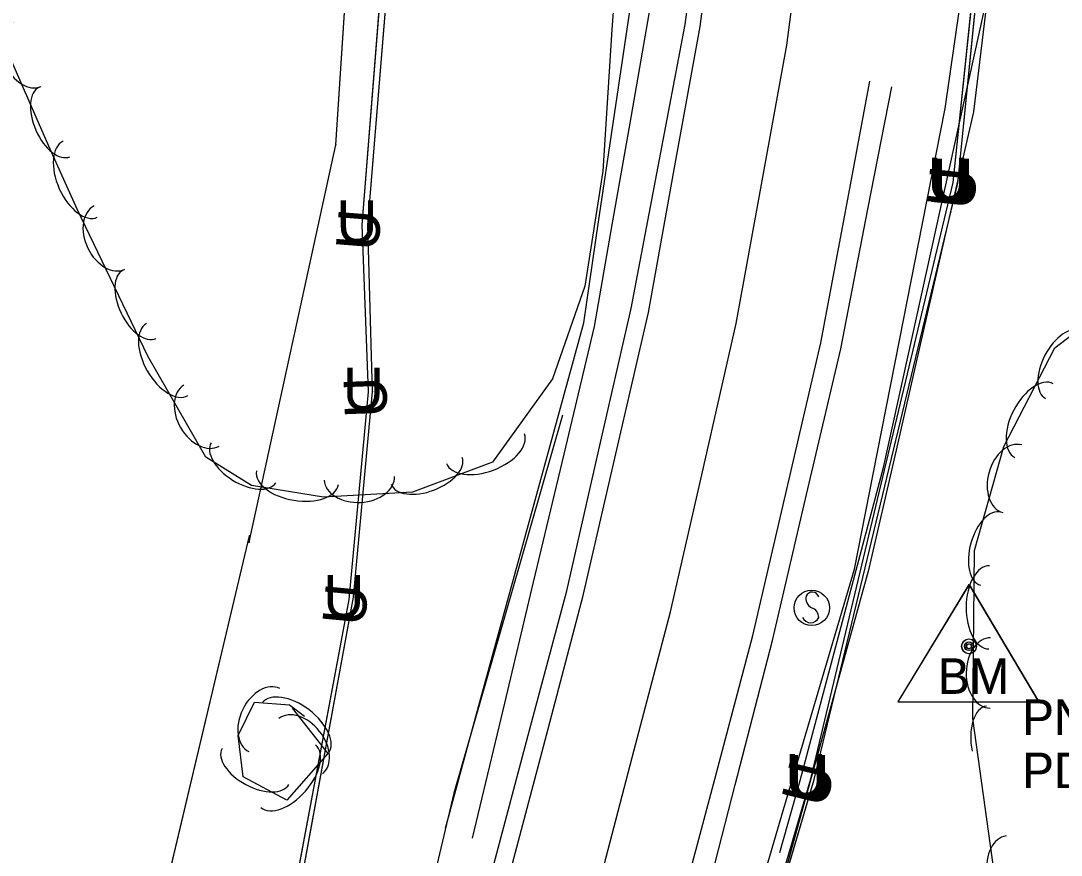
# Model space of a CAD drawing. Extents: x 954793 to 988390, y 1867850 to 1924428.
# Drawn here: x 961228.1 to 961374.7, y 1906677.5 to 1906795.2 of the extents above; entities that cross this region are included whole.
import ezdxf

# ---------------------------------------------------------------- set-up
doc = ezdxf.new("R2010")
doc.units = 0
for name, color, linetype in [('Default', 7, 'Continuous'), ('S_DITCHLINE', 7, 'Continuous'), ('S_EDGE_PAVEMENT', 7, 'Continuous'), ('S_FIBER_OPTIC_CABLE', 7, 'Continuous'), ('S_PAVEMENT_CROWN', 7, 'Continuous'), ('S_PRIMARY_CTL', 7, 'Continuous'), ('S_PRIMARY_CTL_ANNOT', 7, 'Continuous'), ('S_SHOULDER', 7, 'Continuous'), ('S_SIGN', 7, 'Continuous'), ('S_STREAM', 7, 'Continuous'), ('S_TREE', 7, 'Continuous'), ('S_UNDERGROUND_CABLE', 7, 'Continuous'), ('S_UTL_PT_SYM', 7, 'Continuous'), ('S_WATER_UTILITIES', 7, 'Continuous')]:
    doc.layers.add(name, color=color, linetype=linetype)

msp = doc.modelspace()

# ---------------------------------------------------------------- linework, layer by layer
at = {"layer": 'S_DITCHLINE'}
for points in [[(961291.74, 1906679.95), (961296.03, 1906697.99), (961300.33, 1906716.03), (961304.62, 1906734.07), (961308.92, 1906752.11), (961311.42, 1906766.43), (961313.93, 1906780.76), (961316.43, 1906795.08), (961318.94, 1906809.41), (961320.48, 1906822.08), (961322.01, 1906834.76), (961323.55, 1906847.43), (961325.09, 1906860.1), (961325, 1906873.79), (961324.9, 1906887.47), (961324.81, 1906901.15), (961324.72, 1906914.84), (961322.75, 1906933.11), (961320.79, 1906951.39), (961316.17, 1906975.63), (961311.56, 1906999.87), (961306.08, 1907019.42), (961300.61, 1907038.98), (961304.05, 1907043.3)], [(961287.91, 1906681.36), (961292.78, 1906699.17), (961297.65, 1906716.99), (961302.52, 1906734.8), (961307.39, 1906752.61), (961309.5, 1906766.84), (961311.61, 1906781.07), (961313.72, 1906795.29), (961315.83, 1906809.52), (961317.56, 1906822.11), (961319.28, 1906834.69), (961321.01, 1906847.28), (961322.74, 1906859.87), (961322.6, 1906873.66), (961322.47, 1906887.46), (961322.33, 1906901.25)], [(961281.36, 1906504.67), (961286.92, 1906523.21), (961292.47, 1906541.76), (961298.03, 1906560.31), (961303.59, 1906578.85), (961308.97, 1906596.26), (961314.35, 1906613.67), (961319.73, 1906631.07), (961325.12, 1906648.48), (961330.22, 1906665.83), (961335.33, 1906683.19), (961340.43, 1906700.54), (961345.54, 1906717.9), (961348.74, 1906734.13), (961351.94, 1906750.37), (961355.14, 1906766.6), (961358.34, 1906782.84), (961361.82, 1906806.99), (961365.31, 1906831.14), (961367.48, 1906844.45), (961369.65, 1906857.75), (961371.81, 1906871.05), (961373.98, 1906884.36), (961378.38, 1906886.56)], [(961282.64, 1906504.52), (961288.51, 1906522.87), (961294.39, 1906541.22), (961300.26, 1906559.57), (961306.13, 1906577.92), (961311.67, 1906595.41), (961317.2, 1906612.89), (961322.74, 1906630.37), (961328.27, 1906647.86), (961333.11, 1906665.38), (961337.96, 1906682.91), (961342.8, 1906700.43), (961347.64, 1906717.96), (961351.32, 1906734.05), (961354.99, 1906750.15), (961358.67, 1906766.25), (961362.35, 1906782.35), (961365.3, 1906806.52), (961368.26, 1906830.68), (961371.46, 1906851.53), (961374.67, 1906872.38)]]:
    msp.add_lwpolyline(points, dxfattribs=at)
at = {"layer": 'S_EDGE_PAVEMENT'}
for points in [[(961260.82, 1906549.54), (961266.81, 1906569.92), (961272.8, 1906590.3), (961278.91, 1906611.17), (961285.01, 1906632.04), (961290.97, 1906653.41), (961296.93, 1906674.79), (961302.13, 1906694.47), (961307.33, 1906714.15), (961311.92, 1906734.12), (961316.51, 1906754.09), (961320.15, 1906774.24), (961323.79, 1906794.39), (961326.05, 1906811.77), (961328.31, 1906829.15), (961329.62, 1906844.79), (961330.93, 1906860.42), (961331.31, 1906876.09), (961331.42, 1906880.69)], [(961283.86, 1906541.96), (961290.03, 1906562.74), (961296.2, 1906583.52), (961302.31, 1906604.64), (961308.42, 1906625.77), (961314.44, 1906646.9), (961320.46, 1906668.02), (961325.86, 1906688.27), (961331.25, 1906708.51), (961336.02, 1906729.15), (961340.8, 1906749.78), (961344.46, 1906769.29), (961347.73, 1906786.69)]]:
    msp.add_lwpolyline(points, dxfattribs=at)
at = {"layer": 'S_FIBER_OPTIC_CABLE'}
for p, q in [((961276.99, 1906766.38), (961281.46, 1906820.82)), ((961277.65, 1906742.92), (961276.99, 1906766.38)), ((961274.95, 1906713.95), (961277.65, 1906742.92)), ((961263.31, 1906650.29), (961274.95, 1906713.95))]:
    msp.add_line(p, q, dxfattribs=at)
msp.add_lwpolyline([(961285.83, 1906512.94), (961239.76, 1906525.04), (961231.67, 1906528.87), (961245.94, 1906585.05), (961263.31, 1906650.29), (961274.95, 1906713.95), (961277.65, 1906742.92), (961276.99, 1906766.38), (961281.46, 1906820.82), (961281.51, 1906820.94), (961290.68, 1906871.65), (961288.29, 1906928.98), (961277.09, 1906978.27), (961271.41, 1906999.5), (961270.57, 1907011.18), (961252, 1907085.72), (961241.69, 1907119.93), (961193.03, 1907298.85), (961178.12, 1907348.06), (961184.61, 1907353.61)], dxfattribs=at)
msp.add_lwpolyline([(961285.83, 1906512.94), (961239.76, 1906525.04), (961231.67, 1906528.87), (961245.94, 1906585.05), (961263.31, 1906650.29), (961274.95, 1906713.95), (961277.65, 1906742.92), (961276.99, 1906766.38), (961281.46, 1906820.82), (961281.51, 1906820.94), (961290.68, 1906871.65), (961288.29, 1906928.98), (961277.09, 1906978.27), (961271.41, 1906999.5), (961270.57, 1907011.18), (961252, 1907085.72), (961241.69, 1907119.93), (961193.03, 1907298.85), (961178.12, 1907348.06), (961184.61, 1907353.61)], dxfattribs=at)
at = {"layer": 'S_PAVEMENT_CROWN'}
msp.add_lwpolyline([(961272.44, 1906545.73), (961278.62, 1906566.39), (961284.8, 1906587.04), (961290.89, 1906608.02), (961296.98, 1906628.99), (961302.92, 1906649.89), (961308.86, 1906670.78), (961314.24, 1906691.33), (961319.62, 1906711.88), (961324.26, 1906732.19), (961328.89, 1906752.5), (961332.44, 1906772.12), (961336, 1906791.75), (961338.33, 1906809.48), (961340.65, 1906827.21), (961341.99, 1906843.07), (961343.32, 1906858.94), (961344.01, 1906875.13), (961344.7, 1906891.33)], dxfattribs=at)
at = {"layer": 'S_PRIMARY_CTL'}
for p, q in [((961361.67, 1906715.7), (961351.64, 1906699.19)), ((961361.71, 1906715.7), (961351.68, 1906699.19)), ((961361.67, 1906715.7), (961371.49, 1906699.19)), ((961361.71, 1906715.7), (961371.53, 1906699.19)), ((961351.64, 1906699.19), (961371.49, 1906699.19)), ((961351.68, 1906699.19), (961371.53, 1906699.19))]:
    msp.add_line(p, q, dxfattribs=at)
for centre, radius in [((961361.67, 1906707), 1.04), ((961361.71, 1906707), 1.04), ((961361.67, 1906707), 0.609), ((961361.71, 1906707), 0.609), ((961361.67, 1906707), 0.344), ((961361.71, 1906707), 0.344)]:
    msp.add_circle(centre, radius, dxfattribs=at)
at = {"layer": 'S_SHOULDER'}
for points in [[(961275.56, 1906608.18), (961276.64, 1906611.94), (961282.62, 1906632.76), (961288.58, 1906654.15), (961294.53, 1906675.54), (961299.76, 1906695.18), (961305, 1906714.81), (961309.53, 1906734.72), (961314.06, 1906754.62), (961317.88, 1906774.65), (961321.7, 1906794.68), (961324.05, 1906812.09), (961326.4, 1906829.49), (961327.64, 1906845.01), (961328.88, 1906860.53), (961329.23, 1906876.15), (961329.34, 1906881.19)], [(961276.43, 1906506.71), (961281.52, 1906523.93), (961286.61, 1906541.15), (961292.87, 1906561.89), (961299.14, 1906582.63), (961305.42, 1906603.65), (961311.71, 1906624.68), (961317.62, 1906645.89), (961323.53, 1906667.1), (961328.76, 1906687.47), (961333.98, 1906707.84), (961338.8, 1906728.39), (961343.61, 1906748.95), (961347.45, 1906768.64), (961350.81, 1906785.91)]]:
    msp.add_lwpolyline(points, dxfattribs=at)
at = {"layer": 'S_SIGN'}
msp.add_circle((961339.53, 1906712.42), 2.49, dxfattribs=at)
for centre, radius, start, end in [((961339.6, 1906713.69), 0.95, 16.5258, 156.8957), ((961340.21, 1906713.75), 1.5, 167.1196, 241.9813), ((961339.11, 1906711.08), 1.4, 358.6529, 73.7063), ((961339.37, 1906711.6), 1.28, 204.641, 335.359)]:
    msp.add_arc(centre, radius, start, end, dxfattribs=at)
at = {"layer": 'S_STREAM'}
for points in [[(961335.05, 1906677.93), (961337.91, 1906688.07), (961349.66, 1906732.23), (961365.1, 1906802.39), (961368.14, 1906818.27), (961368.84, 1906838.53), (961370.35, 1906863.76), (961378.65, 1906885.63)], [(961304.39, 1906739.59), (961298.38, 1906718.65), (961289.08, 1906686.28), (961284.46, 1906666.59)]]:
    msp.add_lwpolyline(points, dxfattribs=at)
at = {"layer": 'S_TREE'}
for points in [[(961303.91, 1906890.53), (961312.28, 1906876.41), (961315.78, 1906853.2), (961315.38, 1906837.78), (961313.08, 1906817.07), (961311.37, 1906793.99), (961310.07, 1906774), (961307.56, 1906757.78), (961303.02, 1906744.7), (961294.53, 1906732.98), (961283.29, 1906728.72), (961270.71, 1906728.02), (961260.58, 1906729.69), (961254.15, 1906733.69), (961245.99, 1906747.89), (961236, 1906768.66), (961232.03, 1906777.52), (961224.14, 1906795.49)], [(961377.82, 1906628.91), (961371.21, 1906650.81), (961366.23, 1906668.08), (961362.25, 1906696.82), (961362.46, 1906720.52), (961366.59, 1906735.18), (961373.78, 1906749.07), (961379.38, 1906753.38)], [(961266.32, 1906698.28), (961271.35, 1906691.87), (961265.58, 1906685.28), (961259.4, 1906688.59), (961258.69, 1906694.44), (961260.99, 1906699.13), (961265.94, 1906698.74), (961268.06, 1906697.13)]]:
    msp.add_lwpolyline(points, dxfattribs=at)
for centre, major_axis, ratio, end_param in [((961228.95, 1906790.48), (1.99, -4.54), 0.685311, 6.283185), ((961232.85, 1906780.94), (2.15, -4.9), 0.540699, 6.283185), ((961236.45, 1906772.85), (2.4, -5.36), 0.55008, 6.283185), ((961240.58, 1906764.63), (2.15, -4.47), 0.685311, 6.283185), ((961244.82, 1906755.23), (2.32, -4.82), 0.540699, 6.283185), ((961248.7, 1906747.44), (2.92, -5.09), 0.55008, 6.283185), ((961374.94, 1906746.7), (-2.46, -4.75), 0.540699, 6.283185), ((961253.54, 1906739.53), (2.47, -4.3), 0.685311, 6.283185), ((961370.86, 1906738.82), (-2.7, -5.21), 0.55008, 6.283185), ((961293.56, 1906734.88), (5.49, 2.08), 0.55008, 6.283185), ((961259.45, 1906732.89), (4.54, -2.82), 0.540699, 6.283185), ((961367.78, 1906730.62), (-1.34, -4.77), 0.685311, 6.283185), ((961285.27, 1906731.74), (5, 1.9), 0.540699, 6.283185), ((961267.06, 1906730.77), (5.79, -0.95), 0.55008, 6.283185), ((961275.78, 1906730.69), (4.95, 0.27), 0.685311, 6.283185), ((961364.74, 1906720.78), (-1.45, -5.15), 0.540699, 6.283185), ((961364.51, 1906712.5), (-0.05, -5.87), 0.55008, 6.283185), ((961364.69, 1906703.24), (-0.04, -4.96), 0.685311, 6.283185), ((961262.4, 1906696.6), (-2.18, -4.45), 0.685311, 6.283185), ((961266.75, 1906695.46), (-4.67, 3.56), 0.55008, 6.283185), ((961364.88, 1906693.28), (0.73, -5.3), 0.540699, 4.839025), ((961267.51, 1906692.91), (-3.06, 3.9), 0.685311, 6.283185), ((961261.14, 1906690.06), (4.71, -2.53), 0.540699, 6.283185), ((961265.76, 1906688.7), (3.86, 4.42), 0.55008, 6.283185), ((961367.62, 1906675.36), (0.68, -4.91), 0.685311, 6.283185)]:
    msp.add_ellipse(centre, major_axis=major_axis, ratio=ratio, start_param=3.141593, end_param=end_param, dxfattribs=at)
at = {"layer": 'S_UNDERGROUND_CABLE'}
for p, q in [((961359.47, 1906772.42), (961371.71, 1906890.76)), ((961360.13, 1906772.32), (961371.94, 1906890.71)), ((961276.18, 1906766.43), (961280.48, 1906820.72)), ((961339.42, 1906688.33), (961359.47, 1906772.42)), ((961339.85, 1906688.2), (961360.13, 1906772.32)), ((961277.08, 1906742.86), (961276.18, 1906766.43)), ((961274.33, 1906713.58), (961277.08, 1906742.86)), ((961262.51, 1906650.28), (961274.33, 1906713.58)), ((961319.94, 1906621.93), (961339.42, 1906688.33)), ((961320.37, 1906621.87), (961339.85, 1906688.2))]:
    msp.add_line(p, q, dxfattribs=at)
for points in [[(961219.85, 1906506.18), (961224.66, 1906512.65), (961229.29, 1906526.62), (961245.18, 1906585.14), (961262.51, 1906650.28), (961274.33, 1906713.58), (961277.08, 1906742.86), (961276.18, 1906766.43), (961280.48, 1906820.72), (961289.88, 1906871.79), (961287.25, 1906929.1), (961276.23, 1906978.14), (961270.69, 1906999.66), (961269.7, 1907011.39), (961250.98, 1907085.77), (961240.81, 1907120.21), (961192.22, 1907298.69), (961177.3, 1907348.84), (961184.15, 1907354.03)], [(961219.85, 1906506.18), (961224.66, 1906512.65), (961229.29, 1906526.62), (961245.18, 1906585.14), (961262.51, 1906650.28), (961274.33, 1906713.58), (961277.08, 1906742.86), (961276.18, 1906766.43), (961280.48, 1906820.72), (961289.88, 1906871.79), (961287.25, 1906929.1), (961276.23, 1906978.14), (961270.69, 1906999.66), (961269.7, 1907011.39), (961250.98, 1907085.77), (961240.81, 1907120.21), (961192.22, 1907298.69), (961177.3, 1907348.84), (961184.15, 1907354.03)], [(961235.98, 1906272.67), (961234.52, 1906289.79), (961237.41, 1906336.16), (961259.1, 1906413.43), (961274.29, 1906465.46), (961286.75, 1906507.83), (961287.95, 1906511.37), (961301.44, 1906556.6), (961319.94, 1906621.93), (961339.42, 1906688.33), (961359.47, 1906772.42), (961371.71, 1906890.76)], [(961235.98, 1906272.67), (961234.52, 1906289.79), (961237.41, 1906336.16), (961259.1, 1906413.43), (961274.29, 1906465.46), (961286.75, 1906507.83), (961287.95, 1906511.37), (961301.44, 1906556.6), (961319.94, 1906621.93), (961339.42, 1906688.33), (961359.47, 1906772.42), (961371.71, 1906890.76)], [(961237.16, 1906272.63), (961234.85, 1906289.95), (961237.93, 1906335.88), (961259.63, 1906413.4), (961275.07, 1906465.07), (961286.84, 1906506.75), (961301.96, 1906556.5), (961320.37, 1906621.87), (961339.85, 1906688.2), (961360.13, 1906772.32), (961371.94, 1906890.71)], [(961237.16, 1906272.63), (961234.85, 1906289.95), (961237.93, 1906335.88), (961259.63, 1906413.4), (961275.07, 1906465.07), (961286.84, 1906506.75), (961301.96, 1906556.5), (961320.37, 1906621.87), (961339.85, 1906688.2), (961360.13, 1906772.32), (961371.94, 1906890.71)]]:
    msp.add_lwpolyline(points, dxfattribs=at)
at = {"layer": 'S_UTL_PT_SYM'}
for points in [[(961272.47, 1906777.72), (961272.42, 1906777.73), (961272.47, 1906777.72), (961272.46, 1906777.67), (961272.47, 1906777.72), (961272.52, 1906777.72), (961272.47, 1906777.72), (961272.47, 1906777.77)], [(961272.47, 1906777.72), (961272.42, 1906777.73), (961272.47, 1906777.72), (961272.46, 1906777.67), (961272.47, 1906777.72), (961272.52, 1906777.72), (961272.47, 1906777.72), (961272.47, 1906777.77)], [(961276.99, 1906766.38), (961276.94, 1906766.39), (961276.99, 1906766.38), (961276.98, 1906766.33), (961276.99, 1906766.38), (961277.04, 1906766.38), (961276.99, 1906766.38), (961276.99, 1906766.43)], [(961276.99, 1906766.38), (961276.94, 1906766.39), (961276.99, 1906766.38), (961276.98, 1906766.33), (961276.99, 1906766.38), (961277.04, 1906766.38), (961276.99, 1906766.38), (961276.99, 1906766.43)], [(961277.65, 1906742.92), (961277.6, 1906742.91), (961277.65, 1906742.92), (961277.65, 1906742.87), (961277.65, 1906742.92), (961277.7, 1906742.92), (961277.65, 1906742.92), (961277.65, 1906742.97)], [(961277.65, 1906742.92), (961277.6, 1906742.91), (961277.65, 1906742.92), (961277.65, 1906742.87), (961277.65, 1906742.92), (961277.7, 1906742.92), (961277.65, 1906742.92), (961277.65, 1906742.97)], [(961260.27, 1906721.68), (961260.22, 1906721.69), (961260.27, 1906721.68), (961260.26, 1906721.63), (961260.27, 1906721.68), (961260.32, 1906721.67), (961260.27, 1906721.68), (961260.28, 1906721.73)], [(961260.27, 1906721.68), (961260.22, 1906721.69), (961260.27, 1906721.68), (961260.26, 1906721.63), (961260.27, 1906721.68), (961260.32, 1906721.67), (961260.27, 1906721.68), (961260.28, 1906721.73)], [(961260.29, 1906722.58), (961260.34, 1906722.58), (961260.29, 1906722.58), (961260.29, 1906722.63), (961260.29, 1906722.58), (961260.24, 1906722.58), (961260.29, 1906722.58), (961260.29, 1906722.53)], [(961260.29, 1906722.58), (961260.34, 1906722.58), (961260.29, 1906722.58), (961260.29, 1906722.63), (961260.29, 1906722.58), (961260.24, 1906722.58), (961260.29, 1906722.58), (961260.29, 1906722.53)], [(961274.95, 1906713.95), (961274.9, 1906713.95), (961274.95, 1906713.95), (961274.95, 1906713.9), (961274.95, 1906713.95), (961275, 1906713.94), (961274.95, 1906713.95), (961274.96, 1906714)], [(961274.95, 1906713.95), (961274.9, 1906713.95), (961274.95, 1906713.95), (961274.95, 1906713.9), (961274.95, 1906713.95), (961275, 1906713.94), (961274.95, 1906713.95), (961274.96, 1906714)]]:
    msp.add_lwpolyline(points, close=True, dxfattribs=at)
for points in [[(961272.47, 1906777.72), (961272.47, 1906777.77), (961272.47, 1906777.72), (961272.42, 1906777.72), (961272.47, 1906777.72), (961272.47, 1906777.67), (961272.47, 1906777.72), (961272.52, 1906777.72)], [(961276.99, 1906766.38), (961276.99, 1906766.43), (961276.99, 1906766.38), (961276.94, 1906766.38), (961276.99, 1906766.38), (961276.99, 1906766.33), (961276.99, 1906766.38), (961277.04, 1906766.38)], [(961277.65, 1906742.92), (961277.65, 1906742.97), (961277.65, 1906742.92), (961277.6, 1906742.92), (961277.65, 1906742.92), (961277.65, 1906742.87), (961277.65, 1906742.92), (961277.7, 1906742.92)], [(961260.27, 1906721.68), (961260.27, 1906721.73), (961260.27, 1906721.68), (961260.22, 1906721.68), (961260.27, 1906721.68), (961260.27, 1906721.63), (961260.27, 1906721.68), (961260.32, 1906721.68)], [(961260.29, 1906722.58), (961260.29, 1906722.63), (961260.29, 1906722.58), (961260.24, 1906722.58), (961260.29, 1906722.58), (961260.29, 1906722.53), (961260.29, 1906722.58), (961260.34, 1906722.58)], [(961274.95, 1906713.95), (961274.95, 1906714), (961274.95, 1906713.95), (961274.9, 1906713.95), (961274.95, 1906713.95), (961274.95, 1906713.9), (961274.95, 1906713.95), (961275, 1906713.95)]]:
    msp.add_lwpolyline(points, dxfattribs=at)
at = {"layer": 'S_WATER_UTILITIES'}
for p, q in [((961272.47, 1906777.72), (961274.65, 1906810.79)), ((961260.27, 1906721.68), (961272.47, 1906777.72)), ((961246.26, 1906663.24), (961260.29, 1906722.58)), ((961260.29, 1906722.58), (961260.27, 1906721.68))]:
    msp.add_line(p, q, dxfattribs=at)
msp.add_lwpolyline([(961233.21, 1906581.92), (961239.88, 1906613.32), (961245.65, 1906637.53), (961246.05, 1906642.65), (961243.1, 1906645.82), (961246.26, 1906663.24), (961260.29, 1906722.58), (961260.27, 1906721.68), (961272.47, 1906777.72), (961274.65, 1906810.79), (961278.54, 1906880.67), (961277.46, 1906916.71), (961272.44, 1906998.38), (961266.13, 1907021.45), (961255.35, 1907062.93), (961239.3, 1907122.22), (961178.98, 1907279.14), (961156.47, 1907362.93), (961139.98, 1907424.6), (961123.39, 1907478.88), (961104.6, 1907524.33), (961089.95, 1907561.75), (961070.69, 1907621.77), (961035.76, 1907704.59)], dxfattribs=at)
msp.add_lwpolyline([(961233.21, 1906581.92), (961239.88, 1906613.32), (961245.65, 1906637.53), (961246.05, 1906642.65), (961243.1, 1906645.82), (961246.26, 1906663.24), (961260.29, 1906722.58), (961260.27, 1906721.68), (961272.47, 1906777.72), (961274.65, 1906810.79), (961278.54, 1906880.67), (961277.46, 1906916.71), (961272.44, 1906998.38), (961266.13, 1907021.45), (961255.35, 1907062.93), (961239.3, 1907122.22), (961178.98, 1907279.14), (961156.47, 1907362.93), (961139.98, 1907424.6), (961123.39, 1907478.88), (961104.6, 1907524.33), (961089.95, 1907561.75), (961070.69, 1907621.77), (961035.76, 1907704.59)], dxfattribs=at)

# ---------------------------------------------------------------- texts
at = {"layer": 'Default'}
for rotation, p in [(360, (961355.84, 1906769.88)), (360, (961356.5, 1906769.77)), (84.0926, (961361.63, 1906768.55)), (84.3034, (961362.3, 1906768.45)), (360, (961272.55, 1906763.89)), (85.4744, (961278.43, 1906762.61)), (360, (961273.45, 1906740.31)), (92.1838, (961279.76, 1906739.33)), (360, (961270.7, 1906711.04)), (84.6286, (961276.52, 1906709.73)), (360, (961335.79, 1906685.79)), (360, (961336.22, 1906685.65)), (76.5879, (961341.05, 1906684.21)), (76.4456, (961341.47, 1906684.07))]:
    msp.add_text('U', height=6, rotation=rotation, dxfattribs=at).set_placement(p)
at = {"layer": 'S_PRIMARY_CTL'}
for p in [(961357.3, 1906700.3), (961357.34, 1906700.29)]:
    msp.add_text('BM', height=5, rotation=360, dxfattribs=at).set_placement(p)
at = {"layer": 'S_PRIMARY_CTL_ANNOT'}
for s, p in [('PN:26240', (961369.17, 1906694.5)), ('PN:999', (961369.21, 1906694.5)), ('PD:NSGS Y 140 FIND BM #', (961369.17, 1906687)), ('PD:NGS 2ND ORDER BM Y 140 PID EJ1153', (961369.21, 1906687))]:
    msp.add_text(s, height=5, dxfattribs=at).set_placement(p)

doc.saveas('drawing.dxf')
